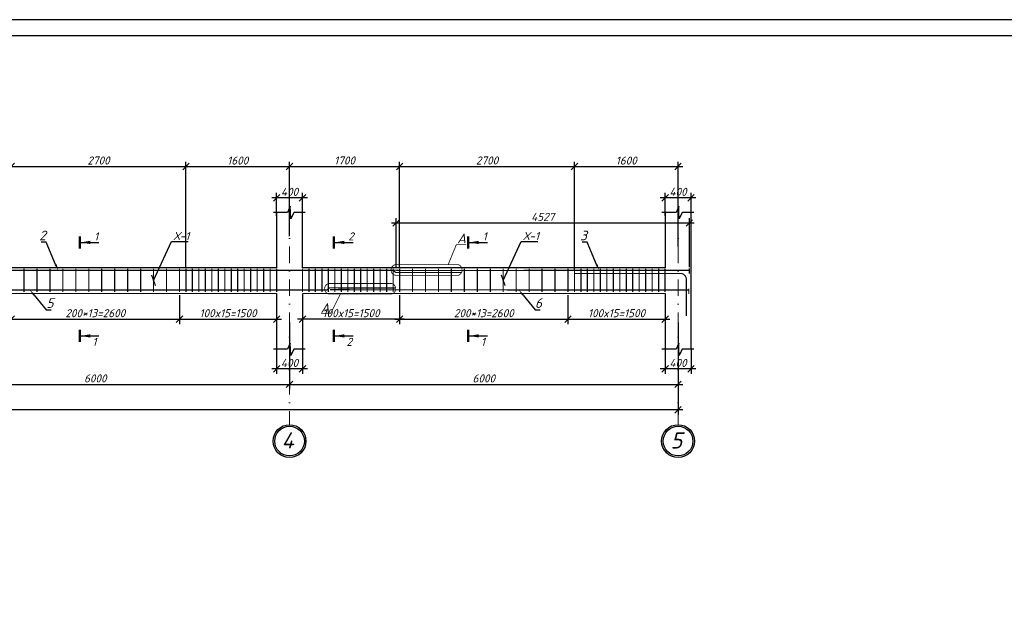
# Model space of a CAD drawing. Header units: millimetres. Extents: x -33345 to 4712671, y -3392 to 121473.
# Tile 558 of 656: x 2847709 to 2878121, y 68322 to 86501. Entities that reach past the tile are written whole.
import ezdxf
from ezdxf import colors
from ezdxf.entities.mleader import LeaderData, LeaderLine
from ezdxf.math import Vec2, Vec3

# ---------------------------------------------------------------- set-up
doc = ezdxf.new("R2010")
doc.units = ezdxf.units.MM
doc.linetypes.add('DASHDOTX2', pattern=[50.8, 25.4, -12.7, 0, -12.7])
doc.layers.add('0.25', color=7, linetype='Continuous', lineweight=25)
doc.layers.add('Лист', color=7, linetype='Continuous')
doc.styles.add('_text', font='isocpeui.ttf')
doc.styles.add('Arch-Dim', font='isocpeui.ttf', dxfattribs={"height": 200})
doc.styles.add('GOST 2.304', font='isocpeui.ttf')
doc.styles.add('Тохир', font='isocpeui.ttf', dxfattribs={"oblique": 2, "height": 250})
doc.dimstyles.new('Islom 94', dxfattribs={"dimtxt": 250, "dimasz": 200, "dimexe": 150, "dimexo": 100, "dimgap": 60, "dimtad": 1, "dimdec": 0, "dimtxsty": '_text', "dimblk": 'OBLIQUE', "dimcen": 0, "dimdle": 150, "dimadec": 0, "dimazin": 0, "dimtfac": 1, "dimtdec": 0, "dimtmove": 0, "dimatfit": 3, "dimfxl": 1, "dimarcsym": 0})

# ---------------------------------------------------------------- blocks, each defined once
blk = doc.blocks.new('*U327')
at = {"layer": '0.25', "color": 5, "linetype": 'Continuous', "lineweight": 25, "ltscale": 100}
blk.add_lwpolyline([(-125914, 0), (0, 0), (0, 42000), (-125914, 42000), (-125914, 0)], dxfattribs=at)
at = {"layer": '0.25', "color": 7, "linetype": 'Continuous', "lineweight": 30, "ltscale": 100}
blk.add_lwpolyline([(-123914, 500), (-500, 500), (-500, 41500), (-123914, 41500), (-123914, 500)], dxfattribs=at)
blk = doc.blocks.new('_Oblique')
at = {"color": 0, "linetype": 'ByBlock', "lineweight": -2}
blk.add_line((-0.5, -0.5), (0.5, 0.5), dxfattribs=at)
blk = doc.blocks.new('*D2550')
at = {"color": 0, "lineweight": -2, "ltscale": 10, "transparency": 16777216}
for p, q in [((2855644, 76322), (2855644, 75567)), ((2856444, 76322), (2856444, 75567)), ((2856594, 75717), (2855494, 75717))]:
    blk.add_line(p, q, dxfattribs=at)
at = {"layer": 'Defpoints', "color": 0, "ltscale": 10, "transparency": 16777216}
for p in [(2855644, 76422), (2856444, 76422), (2855644, 75717)]:
    blk.add_point(p, dxfattribs=at)
at = {"color": 0, "lineweight": -2, "ltscale": 10, "transparency": 16777216, "xscale": 200, "yscale": 200, "zscale": 200, "rotation": 180}
blk.add_blockref('_Oblique', (2855644, 75717), dxfattribs=at)
at = {"color": 0, "lineweight": -2, "ltscale": 10, "transparency": 16777216, "xscale": 200, "yscale": 200, "zscale": 200}
blk.add_blockref('_Oblique', (2856444, 75717), dxfattribs=at)
at = {"color": 0, "ltscale": 10, "transparency": 16777216, "insert": (2856044, 75902), "char_height": 250, "attachment_point": 5, "style": '_text'}
blk.add_mtext('400', dxfattribs=at)
blk = doc.blocks.new('*D2551')
at = {"color": 0, "lineweight": -2, "ltscale": 10, "transparency": 16777216}
for p, q in [((2856594, 81000), (2855494, 81000)), ((2855644, 80439), (2855644, 81150)), ((2856444, 80439), (2856444, 81150))]:
    blk.add_line(p, q, dxfattribs=at)
at = {"layer": 'Defpoints', "color": 0, "ltscale": 10, "transparency": 16777216}
for p in [(2855644, 81000), (2855644, 80339), (2856444, 80339)]:
    blk.add_point(p, dxfattribs=at)
at = {"color": 0, "lineweight": -2, "ltscale": 10, "transparency": 16777216, "xscale": 200, "yscale": 200, "zscale": 200, "rotation": 180}
blk.add_blockref('_Oblique', (2855644, 81000), dxfattribs=at)
at = {"color": 0, "lineweight": -2, "ltscale": 10, "transparency": 16777216, "xscale": 200, "yscale": 200, "zscale": 200}
blk.add_blockref('_Oblique', (2856444, 81000), dxfattribs=at)
at = {"color": 0, "ltscale": 10, "transparency": 16777216, "insert": (2856044, 81185), "char_height": 250, "attachment_point": 5, "style": '_text'}
blk.add_mtext('400', dxfattribs=at)
blk = doc.blocks.new('*D2552')
at = {"color": 0, "lineweight": -2, "ltscale": 10, "transparency": 16777216}
for p, q in [((2867644, 76322), (2867644, 75567)), ((2868444, 76322), (2868444, 75567)), ((2868594, 75717), (2867494, 75717))]:
    blk.add_line(p, q, dxfattribs=at)
at = {"layer": 'Defpoints', "color": 0, "ltscale": 10, "transparency": 16777216}
for p in [(2867644, 76422), (2868444, 76422), (2867644, 75717)]:
    blk.add_point(p, dxfattribs=at)
at = {"color": 0, "lineweight": -2, "ltscale": 10, "transparency": 16777216, "xscale": 200, "yscale": 200, "zscale": 200, "rotation": 180}
blk.add_blockref('_Oblique', (2867644, 75717), dxfattribs=at)
at = {"color": 0, "lineweight": -2, "ltscale": 10, "transparency": 16777216, "xscale": 200, "yscale": 200, "zscale": 200}
blk.add_blockref('_Oblique', (2868444, 75717), dxfattribs=at)
at = {"color": 0, "ltscale": 10, "transparency": 16777216, "insert": (2868044, 75902), "char_height": 250, "attachment_point": 5, "style": '_text'}
blk.add_mtext('400', dxfattribs=at)
blk = doc.blocks.new('*D2553')
at = {"color": 0, "lineweight": -2, "ltscale": 10, "transparency": 16777216}
for p, q in [((2868594, 81000), (2867494, 81000)), ((2867644, 80439), (2867644, 81150)), ((2868444, 80439), (2868444, 81150))]:
    blk.add_line(p, q, dxfattribs=at)
at = {"layer": 'Defpoints', "color": 0, "ltscale": 10, "transparency": 16777216}
for p in [(2867644, 81000), (2867644, 80339), (2868444, 80339)]:
    blk.add_point(p, dxfattribs=at)
at = {"color": 0, "lineweight": -2, "ltscale": 10, "transparency": 16777216, "xscale": 200, "yscale": 200, "zscale": 200, "rotation": 180}
blk.add_blockref('_Oblique', (2867644, 81000), dxfattribs=at)
at = {"color": 0, "lineweight": -2, "ltscale": 10, "transparency": 16777216, "xscale": 200, "yscale": 200, "zscale": 200}
blk.add_blockref('_Oblique', (2868444, 81000), dxfattribs=at)
at = {"color": 0, "ltscale": 10, "transparency": 16777216, "insert": (2868044, 81185), "char_height": 250, "attachment_point": 5, "style": '_text'}
blk.add_mtext('400', dxfattribs=at)
blk = doc.blocks.new('*D3445')
at = {"color": 0, "lineweight": -2, "ltscale": 10, "transparency": 16777216}
for p, q in [((2844044, 77002), (2844044, 75087)), ((2856044, 77152), (2856044, 75087)), ((2843894, 75237), (2856194, 75237))]:
    blk.add_line(p, q, dxfattribs=at)
at = {"layer": 'Defpoints', "color": 0, "ltscale": 10, "transparency": 16777216}
for p in [(2856044, 77252, 1359241), (2844044, 77102, 1359241), (2856044, 75237)]:
    blk.add_point(p, dxfattribs=at)
at = {"color": 0, "lineweight": -2, "ltscale": 10, "transparency": 16777216, "xscale": 200, "yscale": 200, "zscale": 200, "rotation": 180}
blk.add_blockref('_Oblique', (2844044, 75237), dxfattribs=at)
at = {"color": 0, "lineweight": -2, "ltscale": 10, "transparency": 16777216, "xscale": 200, "yscale": 200, "zscale": 200}
blk.add_blockref('_Oblique', (2856044, 75237), dxfattribs=at)
at = {"color": 0, "ltscale": 10, "transparency": 16777216, "insert": (2850044, 75422), "char_height": 250, "attachment_point": 5, "style": '_text'}
blk.add_mtext('6000', dxfattribs=at)
blk = doc.blocks.new('*D3446')
at = {"color": 0, "lineweight": -2, "ltscale": 10, "transparency": 16777216}
for p, q in [((2856044, 77152), (2856044, 75087)), ((2868044, 77152), (2868044, 75087)), ((2855894, 75237), (2868194, 75237))]:
    blk.add_line(p, q, dxfattribs=at)
at = {"layer": 'Defpoints', "color": 0, "ltscale": 10, "transparency": 16777216}
for p in [(2856044, 77252, 1359241), (2868044, 77252, 1359241), (2868044, 75237)]:
    blk.add_point(p, dxfattribs=at)
at = {"color": 0, "lineweight": -2, "ltscale": 10, "transparency": 16777216, "xscale": 200, "yscale": 200, "zscale": 200, "rotation": 180}
blk.add_blockref('_Oblique', (2856044, 75237), dxfattribs=at)
at = {"color": 0, "lineweight": -2, "ltscale": 10, "transparency": 16777216, "xscale": 200, "yscale": 200, "zscale": 200}
blk.add_blockref('_Oblique', (2868044, 75237), dxfattribs=at)
at = {"color": 0, "ltscale": 10, "transparency": 16777216, "insert": (2862044, 75422), "char_height": 250, "attachment_point": 5, "style": '_text'}
blk.add_mtext('6000', dxfattribs=at)
blk = doc.blocks.new('*D3462')
at = {"color": 0, "lineweight": -2, "ltscale": 10, "transparency": 16777216}
for p, q in [((2820044, 77052), (2820044, 74302)), ((2868044, 77052), (2868044, 74302)), ((2868194, 74452), (2819894, 74452))]:
    blk.add_line(p, q, dxfattribs=at)
at = {"layer": 'Defpoints', "color": 0, "ltscale": 10, "transparency": 16777216}
for p in [(2820044, 77152, 1359241), (2868044, 77152), (2820044, 74452)]:
    blk.add_point(p, dxfattribs=at)
at = {"color": 0, "lineweight": -2, "ltscale": 10, "transparency": 16777216, "xscale": 200, "yscale": 200, "zscale": 200, "rotation": 180}
blk.add_blockref('_Oblique', (2820044, 74452), dxfattribs=at)
at = {"color": 0, "lineweight": -2, "ltscale": 10, "transparency": 16777216, "xscale": 200, "yscale": 200, "zscale": 200}
blk.add_blockref('_Oblique', (2868044, 74452), dxfattribs=at)
at = {"color": 0, "ltscale": 10, "transparency": 16777216, "insert": (2844044, 74637), "char_height": 250, "attachment_point": 5, "style": '_text'}
blk.add_mtext('24000', dxfattribs=at)
blk = doc.blocks.new('*D2619')
at = {"color": 0, "lineweight": -2, "ltscale": 10, "transparency": 16777216}
for p, q in [((2852644, 77991), (2852644, 77102)), ((2855644, 77759), (2855644, 77102)), ((2852494, 77252), (2855794, 77252))]:
    blk.add_line(p, q, dxfattribs=at)
at = {"layer": 'Defpoints', "color": 0, "ltscale": 10, "transparency": 16777216}
for p in [(2852644, 78091), (2855644, 77859), (2855644, 77252)]:
    blk.add_point(p, dxfattribs=at)
at = {"color": 0, "lineweight": -2, "ltscale": 10, "transparency": 16777216, "xscale": 200, "yscale": 200, "zscale": 200, "rotation": 180}
blk.add_blockref('_Oblique', (2852644, 77252), dxfattribs=at)
at = {"color": 0, "lineweight": -2, "ltscale": 10, "transparency": 16777216, "xscale": 200, "yscale": 200, "zscale": 200}
blk.add_blockref('_Oblique', (2855644, 77252), dxfattribs=at)
at = {"color": 0, "ltscale": 10, "transparency": 16777216, "insert": (2854144, 77437), "char_height": 250, "attachment_point": 5, "style": '_text'}
blk.add_mtext('100x15=1500', dxfattribs=at)
blk = doc.blocks.new('*D2620')
at = {"color": 0, "lineweight": -2, "ltscale": 10, "transparency": 16777216}
for p, q in [((2847444, 77877), (2847444, 77102)), ((2852644, 77877), (2852644, 77102)), ((2847294, 77252), (2852794, 77252))]:
    blk.add_line(p, q, dxfattribs=at)
at = {"layer": 'Defpoints', "color": 0, "ltscale": 10, "transparency": 16777216}
for p in [(2847444, 77977, 1359241), (2852644, 77977, 1359241), (2852644, 77252)]:
    blk.add_point(p, dxfattribs=at)
at = {"color": 0, "lineweight": -2, "ltscale": 10, "transparency": 16777216, "xscale": 200, "yscale": 200, "zscale": 200, "rotation": 180}
blk.add_blockref('_Oblique', (2847444, 77252), dxfattribs=at)
at = {"color": 0, "lineweight": -2, "ltscale": 10, "transparency": 16777216, "xscale": 200, "yscale": 200, "zscale": 200}
blk.add_blockref('_Oblique', (2852644, 77252), dxfattribs=at)
at = {"color": 0, "ltscale": 10, "transparency": 16777216, "insert": (2850044, 77437), "char_height": 250, "attachment_point": 5, "style": '_text'}
blk.add_mtext('200*13=2600', dxfattribs=at)
blk = doc.blocks.new('*D2621')
at = {"color": 0, "lineweight": -2, "ltscale": 10, "transparency": 16777216}
for p, q in [((2864644, 77991), (2864644, 77102)), ((2867644, 77759), (2867644, 77102)), ((2864494, 77252), (2867794, 77252))]:
    blk.add_line(p, q, dxfattribs=at)
at = {"layer": 'Defpoints', "color": 0, "ltscale": 10, "transparency": 16777216}
for p in [(2864644, 78091), (2867644, 77859), (2867644, 77252)]:
    blk.add_point(p, dxfattribs=at)
at = {"color": 0, "lineweight": -2, "ltscale": 10, "transparency": 16777216, "xscale": 200, "yscale": 200, "zscale": 200, "rotation": 180}
blk.add_blockref('_Oblique', (2864644, 77252), dxfattribs=at)
at = {"color": 0, "lineweight": -2, "ltscale": 10, "transparency": 16777216, "xscale": 200, "yscale": 200, "zscale": 200}
blk.add_blockref('_Oblique', (2867644, 77252), dxfattribs=at)
at = {"color": 0, "ltscale": 10, "transparency": 16777216, "insert": (2866144, 77437), "char_height": 250, "attachment_point": 5, "style": '_text'}
blk.add_mtext('100x15=1500', dxfattribs=at)
blk = doc.blocks.new('*D2622')
at = {"color": 0, "lineweight": -2, "ltscale": 10, "transparency": 16777216}
for p, q in [((2859444, 77877), (2859444, 77102)), ((2864644, 77877), (2864644, 77102)), ((2859294, 77252), (2864794, 77252))]:
    blk.add_line(p, q, dxfattribs=at)
at = {"layer": 'Defpoints', "color": 0, "ltscale": 10, "transparency": 16777216}
for p in [(2859444, 77977, 1359241), (2864644, 77977, 1359241), (2864644, 77252)]:
    blk.add_point(p, dxfattribs=at)
at = {"color": 0, "lineweight": -2, "ltscale": 10, "transparency": 16777216, "xscale": 200, "yscale": 200, "zscale": 200, "rotation": 180}
blk.add_blockref('_Oblique', (2859444, 77252), dxfattribs=at)
at = {"color": 0, "lineweight": -2, "ltscale": 10, "transparency": 16777216, "xscale": 200, "yscale": 200, "zscale": 200}
blk.add_blockref('_Oblique', (2864644, 77252), dxfattribs=at)
at = {"color": 0, "ltscale": 10, "transparency": 16777216, "insert": (2862044, 77437), "char_height": 250, "attachment_point": 5, "style": '_text'}
blk.add_mtext('200*13=2600', dxfattribs=at)
blk = doc.blocks.new('*D2633')
at = {"color": 0, "lineweight": -2, "ltscale": 10, "transparency": 16777216}
for p, q in [((2859444, 77991), (2859444, 77102)), ((2856444, 77759), (2856444, 77102)), ((2859594, 77252), (2856294, 77252))]:
    blk.add_line(p, q, dxfattribs=at)
at = {"layer": 'Defpoints', "color": 0, "ltscale": 10, "transparency": 16777216}
for p in [(2856444, 77859), (2859444, 78091), (2856444, 77252)]:
    blk.add_point(p, dxfattribs=at)
at = {"color": 0, "lineweight": -2, "ltscale": 10, "transparency": 16777216, "xscale": 200, "yscale": 200, "zscale": 200, "rotation": 180}
blk.add_blockref('_Oblique', (2856444, 77252), dxfattribs=at)
at = {"color": 0, "lineweight": -2, "ltscale": 10, "transparency": 16777216, "xscale": 200, "yscale": 200, "zscale": 200}
blk.add_blockref('_Oblique', (2859444, 77252), dxfattribs=at)
at = {"color": 0, "ltscale": 10, "transparency": 16777216, "insert": (2857944, 77437), "char_height": 250, "attachment_point": 5, "style": '_text'}
blk.add_mtext('100x15=1500', dxfattribs=at)
blk = doc.blocks.new('*D3485')
at = {"color": 0, "lineweight": -2, "transparency": 16777216}
for p, q in [((2847444, 78773), (2847444, 82116)), ((2852844, 78861), (2852844, 82116)), ((2847294, 81966), (2852994, 81966))]:
    blk.add_line(p, q, dxfattribs=at)
at = {"layer": 'Defpoints', "color": 0, "transparency": 16777216}
for p in [(2852844, 81966), (2847444, 78673, 1359241), (2852844, 78761, 1359241)]:
    blk.add_point(p, dxfattribs=at)
at = {"color": 0, "lineweight": -2, "transparency": 16777216, "xscale": 200, "yscale": 200, "zscale": 200, "rotation": 180}
blk.add_blockref('_Oblique', (2847444, 81966), dxfattribs=at)
at = {"color": 0, "lineweight": -2, "transparency": 16777216, "xscale": 200, "yscale": 200, "zscale": 200}
blk.add_blockref('_Oblique', (2852844, 81966), dxfattribs=at)
at = {"color": 0, "lineweight": 0, "transparency": 16777216, "insert": (2850144, 82153), "char_height": 250, "attachment_point": 5, "style": '_text'}
blk.add_mtext('2700', dxfattribs=at)
blk = doc.blocks.new('*D3486')
at = {"color": 0, "lineweight": -2, "transparency": 16777216}
for p, q in [((2852844, 78861), (2852844, 82116)), ((2856044, 79816), (2856044, 82116)), ((2852694, 81966), (2856194, 81966))]:
    blk.add_line(p, q, dxfattribs=at)
at = {"layer": 'Defpoints', "color": 0, "transparency": 16777216}
for p in [(2856044, 81966), (2856044, 79716, 1359241), (2852844, 78761, 1359241)]:
    blk.add_point(p, dxfattribs=at)
at = {"color": 0, "lineweight": -2, "transparency": 16777216, "xscale": 200, "yscale": 200, "zscale": 200, "rotation": 180}
blk.add_blockref('_Oblique', (2852844, 81966), dxfattribs=at)
at = {"color": 0, "lineweight": -2, "transparency": 16777216, "xscale": 200, "yscale": 200, "zscale": 200}
blk.add_blockref('_Oblique', (2856044, 81966), dxfattribs=at)
at = {"color": 0, "lineweight": 0, "transparency": 16777216, "insert": (2854444, 82151), "char_height": 250, "attachment_point": 5, "style": '_text'}
blk.add_mtext('1600', dxfattribs=at)
blk = doc.blocks.new('*D3487')
at = {"color": 0, "lineweight": -2, "transparency": 16777216}
for p, q in [((2856044, 79816), (2856044, 82116)), ((2859444, 78865), (2859444, 82116)), ((2855894, 81966), (2859594, 81966))]:
    blk.add_line(p, q, dxfattribs=at)
at = {"layer": 'Defpoints', "color": 0, "transparency": 16777216}
for p in [(2859444, 81966), (2856044, 79716, 1359241), (2859444, 78765, 1359241)]:
    blk.add_point(p, dxfattribs=at)
at = {"color": 0, "lineweight": -2, "transparency": 16777216, "xscale": 200, "yscale": 200, "zscale": 200, "rotation": 180}
blk.add_blockref('_Oblique', (2856044, 81966), dxfattribs=at)
at = {"color": 0, "lineweight": -2, "transparency": 16777216, "xscale": 200, "yscale": 200, "zscale": 200}
blk.add_blockref('_Oblique', (2859444, 81966), dxfattribs=at)
at = {"color": 0, "lineweight": 0, "transparency": 16777216, "insert": (2857744, 82153), "char_height": 250, "attachment_point": 5, "style": '_text'}
blk.add_mtext('1700', dxfattribs=at)
blk = doc.blocks.new('*D3488')
at = {"color": 0, "lineweight": -2, "transparency": 16777216}
for p, q in [((2859444, 78865), (2859444, 82116)), ((2864844, 78769), (2864844, 82116)), ((2859294, 81966), (2864994, 81966))]:
    blk.add_line(p, q, dxfattribs=at)
at = {"layer": 'Defpoints', "color": 0, "transparency": 16777216}
for p in [(2864844, 81966), (2859444, 78765, 1359241), (2864844, 78669, 1359241)]:
    blk.add_point(p, dxfattribs=at)
at = {"color": 0, "lineweight": -2, "transparency": 16777216, "xscale": 200, "yscale": 200, "zscale": 200, "rotation": 180}
blk.add_blockref('_Oblique', (2859444, 81966), dxfattribs=at)
at = {"color": 0, "lineweight": -2, "transparency": 16777216, "xscale": 200, "yscale": 200, "zscale": 200}
blk.add_blockref('_Oblique', (2864844, 81966), dxfattribs=at)
at = {"color": 0, "lineweight": 0, "transparency": 16777216, "insert": (2862144, 82153), "char_height": 250, "attachment_point": 5, "style": '_text'}
blk.add_mtext('2700', dxfattribs=at)
blk = doc.blocks.new('*D3489')
at = {"color": 0, "lineweight": -2, "transparency": 16777216}
for p, q in [((2864844, 78769), (2864844, 82116)), ((2868044, 79497), (2868044, 82116)), ((2864694, 81966), (2868194, 81966))]:
    blk.add_line(p, q, dxfattribs=at)
at = {"layer": 'Defpoints', "color": 0, "transparency": 16777216}
for p in [(2868044, 81966), (2868044, 79397, 1359241), (2864844, 78669, 1359241)]:
    blk.add_point(p, dxfattribs=at)
at = {"color": 0, "lineweight": -2, "transparency": 16777216, "xscale": 200, "yscale": 200, "zscale": 200, "rotation": 180}
blk.add_blockref('_Oblique', (2864844, 81966), dxfattribs=at)
at = {"color": 0, "lineweight": -2, "transparency": 16777216, "xscale": 200, "yscale": 200, "zscale": 200}
blk.add_blockref('_Oblique', (2868044, 81966), dxfattribs=at)
at = {"color": 0, "lineweight": 0, "transparency": 16777216, "insert": (2866444, 82151), "char_height": 250, "attachment_point": 5, "style": '_text'}
blk.add_mtext('1600', dxfattribs=at)
blk = doc.blocks.new('_ArchTick')
at = {"color": 0, "linetype": 'ByBlock', "const_width": 0.15}
blk.add_lwpolyline([(-0.5, -0.5), (0.5, 0.5)], dxfattribs=at)
blk = doc.blocks.new('*D3490')
at = {"color": 0, "lineweight": -2, "transparency": 16777216}
for p, q in [((2859339, 78856), (2859339, 80374)), ((2868393, 78856), (2868393, 80374)), ((2859189, 80224), (2868543, 80224))]:
    blk.add_line(p, q, dxfattribs=at)
at = {"layer": 'Defpoints', "color": 0, "transparency": 16777216}
for p in [(2868393, 80224), (2859339, 78756, -1359241), (2868393, 78756)]:
    blk.add_point(p, dxfattribs=at)
at = {"color": 0, "lineweight": -2, "transparency": 16777216, "xscale": 200, "yscale": 200, "zscale": 200, "rotation": 180}
blk.add_blockref('_Oblique', (2859339, 80224), dxfattribs=at)
at = {"color": 0, "lineweight": -2, "transparency": 16777216, "xscale": 200, "yscale": 200, "zscale": 200}
blk.add_blockref('_Oblique', (2868393, 80224), dxfattribs=at)
at = {"color": 0, "lineweight": 0, "transparency": 16777216, "insert": (2863866, 80411), "char_height": 250, "attachment_point": 5, "style": '_text'}
blk.add_mtext('4527', dxfattribs=at)

msp = doc.modelspace()

# ---------------------------------------------------------------- linework, layer by layer
at = {"color": 177, "ltscale": 10, "true_color": 0x293189}
for p, q in [((2855643.659, 80553.939), (2855643.659, 78841.039)), ((2855643.659, 80550.332), (2855643.659, 78841.039)), ((2867643.659, 80553.939), (2867643.659, 78841.039)), ((2867643.659, 80550.332), (2867643.659, 78841.039)), ((2855643.659, 78041.039), (2855643.659, 76324.533)), ((2867643.659, 78041.039), (2867643.659, 76324.533))]:
    msp.add_line(p, q, dxfattribs=at)
at = {"color": 1, "linetype": 'DASHDOTX2', "lineweight": 5, "ltscale": 20}
for p, q in [((2856043.814, 80510.221), (2856043.814, 73993.17)), ((2868043.814, 80510.221), (2868043.814, 73993.17))]:
    msp.add_line(p, q, dxfattribs=at)
at = {"color": 177, "lineweight": 25, "ltscale": 10, "true_color": 0x293189}
for p, q in [((2856443.659, 78834.955), (2856443.659, 80550.332)), ((2868443.659, 80550.332), (2868443.659, 76324.533)), ((2855643.659, 78841.039), (2844443.659, 78834.955)), ((2867643.659, 78841.039), (2856443.659, 78834.955)), ((2855643.659, 78041.039), (2844443.659, 78038.644)), ((2867643.659, 78041.039), (2856443.659, 78038.644)), ((2856443.659, 78038.644), (2856443.659, 76324.533))]:
    msp.add_line(p, q, dxfattribs=at)
at = {"color": 116, "true_color": 0x136734}
for p, q in [((2849587.123, 79622.392), (2850158.831, 79622.393)), ((2857435.512, 79622.392), (2858007.22, 79622.393)), ((2861587.123, 79622.392), (2862158.831, 79622.393)), ((2849587.123, 76735.179), (2850158.831, 76735.18)), ((2857435.512, 76735.179), (2858007.22, 76735.18)), ((2861587.123, 76735.179), (2862158.831, 76735.18))]:
    msp.add_line(p, q, dxfattribs=at)
at = {"color": 7}
for points in [[(2856529.662, 80550.332), (2856172.256, 80550.332), (2856081.005, 80356.153), (2856072.222, 80549.22), (2856064.491, 80740.959), (2855982.728, 80550.332), (2855544.413, 80550.332)], [(2868529.662, 80550.332), (2868172.256, 80550.332), (2868081.005, 80356.153), (2868072.222, 80549.22), (2868064.491, 80740.959), (2867982.728, 80550.332), (2867544.413, 80550.332)], [(2856529.662, 76324.533), (2856172.256, 76324.533), (2856081.005, 76130.353), (2856072.222, 76323.42), (2856064.491, 76515.16), (2855982.728, 76324.533), (2855544.413, 76324.533)], [(2868529.662, 76324.533), (2868172.256, 76324.533), (2868081.005, 76130.353), (2868072.222, 76323.42), (2868064.491, 76515.16), (2867982.728, 76324.533), (2867544.413, 76324.533)]]:
    msp.add_lwpolyline(points, dxfattribs=at)
at = {"color": 116, "linetype": 'Continuous', "lineweight": 50, "ltscale": 100, "true_color": 0x136734}
for points in [[(2849562.123, 79437.668), (2849562.123, 79807.116)], [(2857410.512, 79437.668), (2857410.512, 79807.116)], [(2861562.123, 79437.668), (2861562.123, 79807.116)], [(2849562.123, 76550.455), (2849562.123, 76919.903)], [(2857410.512, 76550.455), (2857410.512, 76919.903)], [(2861562.123, 76550.455), (2861562.123, 76919.903)]]:
    msp.add_lwpolyline(points, dxfattribs=at)
at = {"color": 18, "true_color": 0x000000, "const_width": 25, "elevation": -1359241.496}
msp.add_lwpolyline([(2860943.21, 78934.496), (2861194.657, 79553.184), (2861499.469, 79552.169)], dxfattribs=at)
at = {"ltscale": 100, "const_width": 36.895, "elevation": -1359241.496}
msp.add_lwpolyline([(2861345.263, 78695.24), (2859344.491, 78693.741), (2859344.491, 78693.741), (2859344.491, 78693.741), (2859344.491, 78693.741, -0.177499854), (2859305.71, 78707.94), (2859259.459, 78747.081, 0.177499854), (2859220.678, 78761.281), (2859125.71, 78760.683), (2838545.49, 78755.928)], format="xyb", dxfattribs=at)
at = {"color": 32, "ltscale": 100, "true_color": 0xcd6928, "const_width": 36.895}
for points in [[(2847843.659, 78810.129), (2847843.659, 78091.476)], [(2848243.659, 78810.129), (2848243.659, 78091.476)], [(2848643.659, 78810.129), (2848643.659, 78091.476)], [(2849043.659, 78810.129), (2849043.659, 78091.476)], [(2849443.659, 78810.129), (2849443.659, 78091.476)], [(2849843.659, 78810.129), (2849843.659, 78091.476)], [(2850243.659, 78810.129), (2850243.659, 78091.476)], [(2850643.659, 78810.129), (2850643.659, 78091.476)], [(2851043.659, 78810.129), (2851043.659, 78091.476)], [(2851443.659, 78810.129), (2851443.659, 78091.476)], [(2851843.659, 78810.129), (2851843.659, 78091.476)], [(2852243.659, 78810.129), (2852243.659, 78091.476)], [(2852643.659, 78810.129), (2852643.659, 78091.476)], [(2852843.659, 78810.129), (2852843.659, 78091.476)], [(2853043.659, 78810.129), (2853043.659, 78091.476)], [(2853243.659, 78810.129), (2853243.659, 78091.476)], [(2853243.659, 78810.129), (2853243.659, 78091.476)], [(2853443.659, 78810.129), (2853443.659, 78091.476)], [(2853643.659, 78810.129), (2853643.659, 78091.476)], [(2853843.659, 78810.129), (2853843.659, 78091.476)], [(2854043.659, 78810.129), (2854043.659, 78091.476)], [(2854243.659, 78810.129), (2854243.659, 78091.476)], [(2854443.659, 78810.129), (2854443.659, 78091.476)], [(2854643.659, 78810.129), (2854643.659, 78091.476)], [(2854843.659, 78810.129), (2854843.659, 78091.476)], [(2855043.659, 78810.129), (2855043.659, 78091.476)], [(2855243.659, 78810.129), (2855243.659, 78091.476)], [(2855443.659, 78810.129), (2855443.659, 78091.476)], [(2855643.659, 78810.129), (2855643.659, 78091.476)], [(2856443.659, 78810.129), (2856443.659, 78091.476)], [(2856643.659, 78810.129), (2856643.659, 78091.476)], [(2856843.659, 78810.129), (2856843.659, 78091.476)], [(2857043.659, 78810.129), (2857043.659, 78091.476)], [(2857243.659, 78810.129), (2857243.659, 78091.476)], [(2857443.659, 78810.129), (2857443.659, 78091.476)], [(2857643.659, 78810.129), (2857643.659, 78091.476)], [(2857843.659, 78810.129), (2857843.659, 78091.476)], [(2858043.659, 78810.129), (2858043.659, 78091.476)], [(2858243.659, 78810.129), (2858243.659, 78091.476)], [(2858443.659, 78810.129), (2858443.659, 78091.476)], [(2858643.659, 78810.129), (2858643.659, 78091.476)], [(2858843.659, 78810.129), (2858843.659, 78091.476)], [(2858843.659, 78810.129), (2858843.659, 78091.476)], [(2859043.659, 78810.129), (2859043.659, 78091.476)], [(2859243.659, 78810.129), (2859243.659, 78091.476)], [(2859443.659, 78810.129), (2859443.659, 78091.476)], [(2859843.659, 78810.129), (2859843.659, 78091.476)], [(2860243.659, 78810.129), (2860243.659, 78091.476)], [(2860643.659, 78810.129), (2860643.659, 78091.476)], [(2861043.659, 78810.129), (2861043.659, 78091.476)], [(2861443.659, 78810.129), (2861443.659, 78091.476)], [(2861843.659, 78810.129), (2861843.659, 78091.476)], [(2862243.659, 78810.129), (2862243.659, 78091.476)], [(2862643.659, 78810.129), (2862643.659, 78091.476)], [(2863043.659, 78810.129), (2863043.659, 78091.476)], [(2863443.659, 78810.129), (2863443.659, 78091.476)], [(2863843.659, 78810.129), (2863843.659, 78091.476)], [(2864243.659, 78810.129), (2864243.659, 78091.476)], [(2864643.659, 78810.129), (2864643.659, 78091.476)], [(2864843.659, 78810.129), (2864843.659, 78091.476)], [(2865043.659, 78810.129), (2865043.659, 78091.476)], [(2865243.659, 78810.129), (2865243.659, 78091.476)], [(2865243.659, 78810.129), (2865243.659, 78091.476)], [(2865443.659, 78810.129), (2865443.659, 78091.476)], [(2865643.659, 78810.129), (2865643.659, 78091.476)], [(2865843.659, 78810.129), (2865843.659, 78091.476)], [(2866043.659, 78810.129), (2866043.659, 78091.476)], [(2866243.659, 78810.129), (2866243.659, 78091.476)], [(2866443.659, 78810.129), (2866443.659, 78091.476)], [(2866643.659, 78810.129), (2866643.659, 78091.476)], [(2866843.659, 78810.129), (2866843.659, 78091.476)], [(2867043.659, 78810.129), (2867043.659, 78091.476)], [(2867243.659, 78810.129), (2867243.659, 78091.476)], [(2867443.659, 78810.129), (2867443.659, 78091.476)], [(2867643.659, 78810.129), (2867643.659, 78091.476)]]:
    msp.add_lwpolyline(points, dxfattribs=at)
at = {"color": 5, "ltscale": 100, "const_width": 36.895}
msp.add_lwpolyline([(2852843.659, 78760.785), (2859443.659, 78764.702)], dxfattribs=at)
at = {"color": 18, "true_color": 0x000000, "const_width": 25, "elevation": -1359241.496}
msp.add_lwpolyline([(2861264.964, 78608.572), (2859308.844, 78608.572, -0.795863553), (2859308.844, 78934.496), (2861264.964, 78934.496, -0.661963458), (2861264.964, 78608.572)], format="xyb", dxfattribs=at)
at = {"ltscale": 100, "const_width": 36.895, "elevation": -1359241.496}
msp.add_lwpolyline([(2868392.615, 78759.46), (2859339.125, 78755.928)], dxfattribs=at)
at = {"ltscale": 100, "const_width": 36.895}
for points in [[(2868392.615, 78822.147), (2868392.615, 78657.728)], [(2868375.653, 78151.27), (2868215.856, 78151.277), (2857293.74, 78160.896)], [(2868375.653, 78193.046), (2868375.653, 78028.627)]]:
    msp.add_lwpolyline(points, dxfattribs=at)
at = {"color": 5, "ltscale": 100, "const_width": 35}
msp.add_lwpolyline([(2868299.216, 77350.882), (2868299.216, 78484.451, 0.432221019), (2868109.645, 78662.781), (2864843.659, 78662.781)], format="xyb", dxfattribs=at)
at = {"ltscale": 100, "const_width": 36.895}
msp.add_lwpolyline([(2859296.366, 78215.906), (2857295.595, 78218.124), (2857295.595, 78218.124), (2857295.595, 78218.124), (2857295.595, 78218.124, 0.177499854), (2857256.809, 78203.938), (2857210.543, 78164.814, -0.177499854), (2857171.757, 78150.629), (2851495.82, 78151.277), (2835695.705, 78160.896)], format="xyb", dxfattribs=at)
at = {"color": 18, "true_color": 0x000000, "const_width": 25}
msp.add_lwpolyline([(2859212.764, 78028.795), (2857256.644, 78028.795, -0.795863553), (2857256.644, 78354.718), (2859212.764, 78354.718, -0.661963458), (2859212.764, 78028.795)], format="xyb", dxfattribs=at)
msp.add_lwpolyline([(2857614.111, 78028.795), (2857317.318, 77435.57), (2857012.506, 77434.555)], dxfattribs=at)
at = {"color": 18, "ltscale": 15, "true_color": 0x000000}
for centre in [(2856043.814, 73485.656), (2868043.814, 73485.656)]:
    msp.add_circle(centre, 507.514, dxfattribs=at)
at = {"color": 1, "lineweight": 30, "ltscale": 15}
for centre in [(2856043.814, 73485.656), (2868043.814, 73485.656)]:
    msp.add_circle(centre, 457.514, dxfattribs=at)
at = {"color": 116, "true_color": 0x136734}
for points in [[(2849587.123, 79622.392), (2849887.573, 79672.671), (2849887.573, 79572.115)], [(2857435.512, 79622.392), (2857735.962, 79672.671), (2857735.962, 79572.115)], [(2861587.123, 79622.392), (2861887.573, 79672.671), (2861887.573, 79572.115)], [(2849587.123, 76735.179), (2849887.573, 76785.458), (2849887.573, 76684.902)], [(2857435.512, 76735.179), (2857735.962, 76785.458), (2857735.962, 76684.902)], [(2861587.123, 76735.179), (2861887.573, 76785.458), (2861887.573, 76684.902)]]:
    msp.add_solid(points, dxfattribs=at)

# ---------------------------------------------------------------- block references
at = {"layer": 'Лист', "ltscale": 100, "transparency": 33554687}
msp.add_blockref('*U327', (2942033.349, 44501.326, 1359241.5), dxfattribs=at)

# ---------------------------------------------------------------- texts
at = {"color": 116, "true_color": 0x136734, "style": '_text'}
for s, p in [('1', (2849956.176, 76426.34)), ('2', (2857804.565, 76426.34)), ('1', (2861956.176, 76426.34))]:
    msp.add_text(s, height=250, dxfattribs=at).set_placement(p)
at = {"color": 116, "true_color": 0x136734, "char_height": 250, "width": 186.33523, "attachment_point": 1, "style": '_text'}
for s, insert in [('1', (2850009.597, 79933.296)), ('2', (2857857.986, 79933.296)), ('1', (2862009.597, 79933.296))]:
    msp.add_mtext(s, dxfattribs=dict(at, insert=insert))
at = {"color": 18, "true_color": 0x000000, "char_height": 300, "width": 227.18182, "style": 'Arch-Dim'}
for insert, attachment_point in [((2861222.503, 79896.773, -1359241.496), 1), ((2857274.777, 77746.324), 3)]:
    msp.add_mtext('A', dxfattribs=dict(at, insert=insert, attachment_point=attachment_point))
at = {"char_height": 500, "attachment_point": 9, "style": 'GOST 2.304'}
for s, insert, width in [('4', (2856173.487, 73257.669, 473082.499), 641.75857), ('5', (2868173.487, 73257.669, 473082.499), 333.15362)]:
    msp.add_mtext(s, dxfattribs=dict(at, insert=insert, width=width))

# ---------------------------------------------------------------- dimensions: what is measured, and where the dimension line sits
at = {"color": 154, "lineweight": 0}
for base, p1, p2, picture, middle in [((2852843.659, 81965.919, -1359241.496), (2847443.659, 78672.533), (2852843.659, 78760.785), '*D3485', (2850143.659, 82152.529, -1359241.496)), ((2856043.814, 81965.919, -1359241.496), (2852843.659, 78760.785), (2856043.814, 79716.475), '*D3486', (2854443.737, 82150.919, -1359241.496)), ((2859443.659, 81965.919, -1359241.496), (2856043.814, 79716.475), (2859443.659, 78764.702), '*D3487', (2857743.737, 82152.529, -1359241.496)), ((2864843.659, 81965.919, -1359241.496), (2859443.659, 78764.702), (2864843.659, 78668.616), '*D3488', (2862143.659, 82152.529, -1359241.496)), ((2868043.814, 81965.919, -1359241.496), (2864843.659, 78668.616), (2868043.814, 79396.577), '*D3489', (2866443.737, 82150.919, -1359241.496)), ((2868392.615, 80223.975), (2859339.125, 78755.928, -1359241.496), (2868392.615, 78755.928), '*D3490', (2863865.87, 80410.585))]:
    dim = msp.add_linear_dim(base=base, p1=p1, p2=p2, dimstyle='Islom 94', override={"dimlfac": 0.5, "dimtmove": 1}, dxfattribs=at)
    dim.commit()
    dim.dimension.update_dxf_attribs({"geometry": picture, "text_midpoint": middle})
at = {"color": 177, "ltscale": 10, "true_color": 0x293189}
for base, p1, p2, text, picture, middle in [((2855643.659, 80999.817), (2856443.659, 80338.989), (2855643.659, 80338.989), '400', '*D2551', (2856043.659, 81184.817)), ((2867643.659, 80999.817), (2868443.659, 80338.989), (2867643.659, 80338.989), '400', '*D2553', (2868043.659, 81184.817)), ((2852643.659, 77251.951, -1359241.496), (2847443.659, 77977.376), (2852643.659, 77977.376), '200*13=<>', '*D2620', (2850043.659, 77436.951, -1359241.496)), ((2856443.659, 77251.951), (2859443.659, 78091.476), (2856443.659, 77859.271), '100x15=<>', '*D2633', (2857943.659, 77436.951)), ((2864643.659, 77251.951, -1359241.496), (2859443.659, 77977.376), (2864643.659, 77977.376), '200*13=<>', '*D2622', (2862043.659, 77436.951, -1359241.496)), ((2855643.659, 75717.454), (2856443.659, 76421.806), (2855643.659, 76421.806), '400', '*D2550', (2856043.659, 75902.454)), ((2867643.659, 75717.454), (2868443.659, 76421.806), (2867643.659, 76421.806), '400', '*D2552', (2868043.659, 75902.454))]:
    dim = msp.add_linear_dim(base=base, p1=p1, p2=p2, text=text, dimstyle='Islom 94', override={"dimlfac": 0.5}, dxfattribs=at)
    dim.commit()
    dim.dimension.update_dxf_attribs({"geometry": picture, "text_midpoint": middle})
for base, p1, p2, picture, middle in [((2855643.659, 77251.951), (2852643.659, 78091.476), (2855643.659, 77859.271), '*D2619', (2854143.659, 77436.951)), ((2867643.659, 77251.951), (2864643.659, 78091.476), (2867643.659, 77859.271), '*D2621', (2866143.659, 77436.951))]:
    dim = msp.add_linear_dim(base=base, p1=p1, p2=p2, angle=180, text='100x15=<>', dimstyle='Islom 94', override={"dimlfac": 0.5}, dxfattribs=at)
    dim.commit()
    dim.dimension.update_dxf_attribs({"geometry": picture, "text_midpoint": middle})
for base, p1, p2, picture, middle in [((2856043.814, 75236.924, -1359241.496), (2844043.814, 77102.232), (2856043.814, 77251.696), '*D3445', (2850043.814, 75421.924, -1359241.496)), ((2868043.814, 75236.924, -1359241.496), (2856043.814, 77251.696), (2868043.814, 77251.696), '*D3446', (2862043.814, 75421.924, -1359241.496)), ((2820043.814, 74452.396, -1359241.496), (2868043.814, 77151.696, -1359241.496), (2820043.814, 77151.696), '*D3462', (2844043.814, 74637.396, -1359241.496))]:
    dim = msp.add_linear_dim(base=base, p1=p1, p2=p2, dimstyle='Islom 94', override={"dimlfac": 0.5}, dxfattribs=at)
    dim.commit()
    dim.dimension.update_dxf_attribs({"geometry": picture, "text_midpoint": middle})

# ---------------------------------------------------------------- leaders
at = {"color": 226, "lineweight": 25, "true_color": 0x691c66}
ml = msp.add_multileader_mtext('Standard', dxfattribs=at)
ml.set_content('2', color=(105, 28, 102), style='Тохир')
ml.set_leader_properties()
ml.build(insert=Vec2(0, 0))
ml.multileader.update_dxf_attribs({"text_left_attachment_type": 6, "text_right_attachment_type": 6, "dogleg_length": 0.36, "arrow_head_size": 200})
ctx = ml.context
ctx.base_point, ctx.char_height, ctx.arrow_head_size, ctx.plane_origin = Vec3(2848298.994, 79627.375, -1359241.496), 300, 200, Vec3(2826462.076, 75734.132, -1359241.496)
ctx.left_attachment, ctx.right_attachment, ctx.text_align_type = 6, 6, 1
notes = []
notes.append((ctx, [(0, (1, 1, 0), (2848526.784, 79627.375, -1359241.496), (-1, 0), 0.36, [(0, [(2848896.871, 78758.545, -1359241.496)], 0, [])])]))
ctx.mtext.insert, ctx.mtext.width, ctx.mtext.alignment, ctx.mtext.flow_direction = Vec3(2848412.709, 79987.375, -1359241.496), 148.95385, 2, 5
ml = msp.add_multileader_mtext('Standard', dxfattribs=at)
ml.set_content('3', color=(105, 28, 102), style='Тохир')
ml.set_leader_properties()
ml.build(insert=Vec2(0, 0))
ml.multileader.update_dxf_attribs({"text_left_attachment_type": 6, "text_right_attachment_type": 6, "dogleg_length": 0.36, "arrow_head_size": 200})
ctx = ml.context
ctx.base_point, ctx.char_height, ctx.arrow_head_size, ctx.plane_origin = Vec3(2865007.214, 79627.375, -1359241.496), 300, 200, Vec3(2843170.069, 75734.132, -1359241.496)
ctx.left_attachment, ctx.right_attachment, ctx.text_align_type = 6, 6, 1
notes.append((ctx, [(0, (1, 1, 0), (2865234.777, 79627.375, -1359241.496), (-1, 0), 0.36, [(0, [(2865604.864, 78758.545, -1359241.496)], 0, [])])]))
ctx.mtext.insert, ctx.mtext.width, ctx.mtext.alignment, ctx.mtext.flow_direction = Vec3(2865120.816, 79987.375, -1359241.496), 148.95385, 2, 5
at = {"lineweight": 25}
ml = msp.add_multileader_mtext('Standard', dxfattribs=at)
ml.set_content('Х-1', color=256, style='Тохир')
ml.set_leader_properties()
ml.set_arrow_properties(name='ARCHTICK')
ml.build(insert=Vec2(0, 0))
ml.multileader.update_dxf_attribs({"text_left_attachment_type": 6, "text_right_attachment_type": 6, "dogleg_length": 0.36, "arrow_head_size": 250})
ctx = ml.context
ctx.base_point, ctx.char_height, ctx.arrow_head_size, ctx.plane_origin = Vec3(2852398.834, 79645.892), 250, 250, Vec3(2833040.361, 75472.118)
ctx.left_attachment, ctx.right_attachment, ctx.text_align_type = 6, 6, 1
notes.append((ctx, [(1, (1, 1, 0), (2852398.474, 79645.892), (1, 0), 0.36, [(0, [(2851843.659, 78450.802)], 0, [])])]))
ctx.mtext.insert, ctx.mtext.alignment, ctx.mtext.flow_direction = Vec3(2852703.882, 79945.892), 2, 5
ml = msp.add_multileader_mtext('Standard', dxfattribs=at)
ml.set_content('Х-1', color=256, style='Тохир')
ml.set_leader_properties()
ml.set_arrow_properties(name='ARCHTICK')
ml.build(insert=Vec2(0, 0))
ml.multileader.update_dxf_attribs({"text_left_attachment_type": 6, "text_right_attachment_type": 6, "dogleg_length": 0.36, "arrow_head_size": 250})
ctx = ml.context
ctx.base_point, ctx.char_height, ctx.arrow_head_size, ctx.plane_origin = Vec3(2863198.834, 79645.892), 250, 250, Vec3(2843840.361, 75472.118)
ctx.left_attachment, ctx.right_attachment, ctx.text_align_type = 6, 6, 1
notes.append((ctx, [(1, (1, 1, 0), (2863198.474, 79645.892), (1, 0), 0.36, [(0, [(2862643.659, 78450.802)], 0, [])])]))
ctx.mtext.insert, ctx.mtext.alignment, ctx.mtext.flow_direction = Vec3(2863503.882, 79945.892), 2, 5
at = {"color": 226, "lineweight": 25, "true_color": 0x691c66}
ml = msp.add_multileader_mtext('Standard', dxfattribs=at)
ml.set_content('5', color=(105, 28, 102), style='Тохир')
ml.set_leader_properties()
ml.build(insert=Vec2(0, 0))
ml.multileader.update_dxf_attribs({"text_left_attachment_type": 6, "text_right_attachment_type": 6, "dogleg_length": 0.36, "arrow_head_size": 200})
ctx = ml.context
ctx.base_point, ctx.char_height, ctx.arrow_head_size, ctx.plane_origin = Vec3(2848529.973, 77540.128), 300, 200, Vec3(2825075.333, 73646.885)
ctx.left_attachment, ctx.right_attachment, ctx.text_align_type = 6, 6, 1
notes.append((ctx, [(1, (1, 1, 0), (2848529.613, 77540.128), (1, 0), 0.36, [(0, [(2848026.216, 78152.924)], 0, [])])]))
ctx.mtext.insert, ctx.mtext.width, ctx.mtext.alignment, ctx.mtext.flow_direction = Vec3(2848642.666, 77900.128), 148.95385, 2, 5
ml = msp.add_multileader_mtext('Standard', dxfattribs=at)
ml.set_content('6', color=(105, 28, 102), style='Тохир')
ml.set_leader_properties()
ml.build(insert=Vec2(0, 0))
ml.multileader.update_dxf_attribs({"text_left_attachment_type": 6, "text_right_attachment_type": 6, "dogleg_length": 0.36, "arrow_head_size": 200})
ctx = ml.context
ctx.base_point, ctx.char_height, ctx.arrow_head_size, ctx.plane_origin = Vec3(2863632.342, 77540.128), 300, 200, Vec3(2840177.702, 73646.885)
ctx.left_attachment, ctx.right_attachment, ctx.text_align_type = 6, 6, 1
notes.append((ctx, [(1, (1, 1, 0), (2863631.982, 77540.128), (1, 0), 0.36, [(0, [(2863128.585, 78152.924)], 0, [])])]))
ctx.mtext.insert, ctx.mtext.width, ctx.mtext.alignment, ctx.mtext.flow_direction = Vec3(2863730.262, 77900.128), 148.95385, 2, 5
for ctx, leaders in notes:
    for number, flags, end, landing, length, lines in leaders:
        leader = LeaderData()
        leader.index, (leader.has_last_leader_line, leader.has_dogleg_vector, leader.attachment_direction) = number, flags
        leader.last_leader_point, leader.dogleg_vector, leader.dogleg_length = Vec3(end), Vec3(landing), length
        for number, points, colour, breaks in lines:
            line = LeaderLine()
            line.index, line.vertices, line.color, line.breaks = number, Vec3.list(points), colors.encode_raw_color(colour), breaks
            leader.lines.append(line)
        ctx.leaders.append(leader)

doc.saveas('drawing.dxf')
